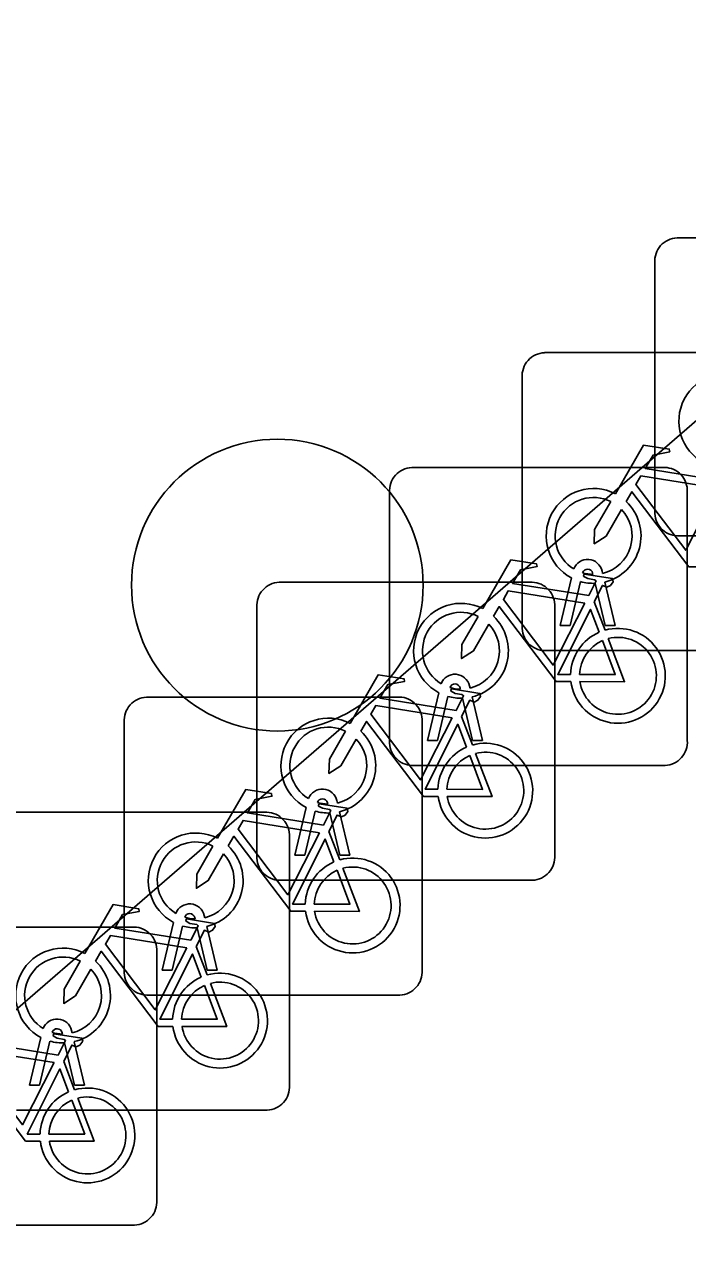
# Model space of a CAD drawing. Extents: x 157466 to 158888, y 383063 to 384677.
# Drawn here: x 157997.401 to 157999.626, y 383889.101 to 383893.195 of the extents above; entities that cross this region are included whole.
import ezdxf

# ---------------------------------------------------------------- set-up
doc = ezdxf.new("R2010")
doc.units = 0
for name, color, linetype in [('IMGEO_Boom', 7, 'Continuous'), ('IMGEO_Fietsenrek', 7, 'Continuous'), ('IMGEO_Parkeervlak_halfverhard', 7, 'Continuous')]:
    doc.layers.add(name, color=color, linetype=linetype)

msp = doc.modelspace()

# ---------------------------------------------------------------- linework, layer by layer
at = {"layer": 'IMGEO_Boom'}
msp.add_circle((157998.25, 383891.315), 0.4892, dxfattribs=at)
at = {"layer": 'IMGEO_Fietsenrek'}
for p, q in [((157999.5909, 383892.4795), (158000.4318, 383892.4795)), ((158000.4318, 383892.4795), (157999.5909, 383892.4795)), ((157999.5165, 383891.5549), (157999.5165, 383892.3958)), ((157999.5165, 383892.3958), (157999.5165, 383891.5549)), ((157999.1459, 383892.0945), (157999.9868, 383892.0945)), ((157999.9868, 383892.0945), (157999.1459, 383892.0945)), ((157999.0715, 383891.1699), (157999.0715, 383892.0108)), ((157999.0715, 383892.0108), (157999.0715, 383891.1699)), ((157998.7009, 383891.7095), (157999.5418, 383891.7095)), ((157999.5418, 383891.7095), (157998.7009, 383891.7095)), ((157998.6265, 383890.7849), (157998.6265, 383891.6258)), ((157998.6265, 383891.6258), (157998.6265, 383890.7849)), ((157999.6255, 383891.6351), (157999.6255, 383890.7942)), ((157999.6255, 383890.7942), (157999.6255, 383891.6351)), ((158000.4411, 383891.4805), (157999.6002, 383891.4805)), ((157999.6002, 383891.4805), (158000.4411, 383891.4805)), ((157999.1985, 383891.1793), (157999.2368, 383891.3393)), ((157999.3089, 383891.3509), (157999.3079, 383891.3552)), ((157999.3396, 383891.3624), (157999.3414, 383891.3545)), ((157998.2559, 383891.3245), (157999.0968, 383891.3245)), ((157999.0968, 383891.3245), (157998.2559, 383891.3245)), ((157999.2672, 383891.3271), (157999.2319, 383891.1793)), ((157999.35, 383891.1793), (157999.3161, 383891.321)), ((157999.3484, 383891.3253), (157999.3834, 383891.1793)), ((157999.3132, 383891.2592), (157999.3495, 383891.164)), ((157998.1815, 383890.3999), (157998.1815, 383891.2408)), ((157998.1815, 383891.2408), (157998.1815, 383890.3999)), ((157999.1805, 383891.2501), (157999.1805, 383890.4092)), ((157999.1805, 383890.4092), (157999.1805, 383891.2501)), ((157999.2319, 383891.1793), (157999.1985, 383891.1793)), ((157999.3834, 383891.1793), (157999.35, 383891.1793)), ((157999.9961, 383891.0955), (157999.1552, 383891.0955)), ((157999.1552, 383891.0955), (157999.9961, 383891.0955)), ((157998.8639, 383890.9659), (157998.8629, 383890.9702)), ((157998.8946, 383890.9774), (157998.8964, 383890.9695)), ((157997.8109, 383890.9395), (157998.6518, 383890.9395)), ((157998.6518, 383890.9395), (157997.8109, 383890.9395)), ((157998.7535, 383890.7943), (157998.7918, 383890.9543)), ((157998.8222, 383890.9421), (157998.7869, 383890.7943)), ((157998.905, 383890.7943), (157998.8711, 383890.936)), ((157998.9034, 383890.9403), (157998.9384, 383890.7943)), ((157997.7365, 383890.0149), (157997.7365, 383890.8558)), ((157997.7365, 383890.8558), (157997.7365, 383890.0149)), ((157998.7355, 383890.8651), (157998.7355, 383890.0242)), ((157998.7355, 383890.0242), (157998.7355, 383890.8651)), ((157998.8682, 383890.8742), (157998.9045, 383890.779)), ((157998.7869, 383890.7943), (157998.7535, 383890.7943)), ((157998.9384, 383890.7943), (157998.905, 383890.7943)), ((157999.5511, 383890.7105), (157998.7102, 383890.7105)), ((157998.7102, 383890.7105), (157999.5511, 383890.7105)), ((157998.3085, 383890.4093), (157998.3468, 383890.5693)), ((157998.3772, 383890.5571), (157998.3419, 383890.4093)), ((157998.4189, 383890.5809), (157998.4179, 383890.5852)), ((157998.4496, 383890.5924), (157998.4514, 383890.5845)), ((157997.3659, 383890.5535), (157998.2068, 383890.5535)), ((157998.2068, 383890.5535), (157997.3659, 383890.5535)), ((157998.46, 383890.4093), (157998.4261, 383890.551)), ((157998.4584, 383890.5553), (157998.4934, 383890.4093)), ((157998.2905, 383890.4791), (157998.2905, 383889.6382)), ((157998.2905, 383889.6382), (157998.2905, 383890.4791)), ((157998.4232, 383890.4892), (157998.4595, 383890.394)), ((157998.3419, 383890.4093), (157998.3085, 383890.4093)), ((157998.4934, 383890.4093), (157998.46, 383890.4093)), ((157999.1061, 383890.3255), (157998.2652, 383890.3255)), ((157998.2652, 383890.3255), (157999.1061, 383890.3255)), ((157997.9739, 383890.1959), (157997.9729, 383890.2002)), ((157998.0046, 383890.2074), (157998.0064, 383890.1995)), ((157996.9209, 383890.1685), (157997.7618, 383890.1685)), ((157997.7618, 383890.1685), (157996.9209, 383890.1685)), ((157997.8635, 383890.0243), (157997.9018, 383890.1843)), ((157997.9322, 383890.1721), (157997.8969, 383890.0243)), ((157998.015, 383890.0243), (157997.9811, 383890.166)), ((157998.0134, 383890.1703), (157998.0484, 383890.0243)), ((157997.8455, 383890.0941), (157997.8455, 383889.2532)), ((157997.8455, 383889.2532), (157997.8455, 383890.0941)), ((157997.9782, 383890.1032), (157998.0145, 383890.008)), ((157997.8969, 383890.0243), (157997.8635, 383890.0243)), ((157998.0484, 383890.0243), (157998.015, 383890.0243)), ((157998.6611, 383889.9405), (157997.8202, 383889.9405)), ((157997.8202, 383889.9405), (157998.6611, 383889.9405)), ((157997.5596, 383889.8214), (157997.5614, 383889.8135)), ((157997.4185, 383889.6383), (157997.4568, 383889.7983)), ((157997.4872, 383889.7861), (157997.4519, 383889.6383)), ((157997.5289, 383889.8099), (157997.5279, 383889.8142)), ((157997.57, 383889.6383), (157997.5361, 383889.78)), ((157997.5684, 383889.7843), (157997.6034, 383889.6383)), ((157997.5332, 383889.7182), (157997.5695, 383889.623)), ((157997.4519, 383889.6383), (157997.4185, 383889.6383)), ((157997.6034, 383889.6383), (157997.57, 383889.6383)), ((157998.2161, 383889.5545), (157997.3752, 383889.5545)), ((157997.3752, 383889.5545), (157998.2161, 383889.5545)), ((157997.7711, 383889.1695), (157996.9302, 383889.1695)), ((157996.9302, 383889.1695), (157997.7711, 383889.1695))]:
    msp.add_line(p, q, dxfattribs=at)
for points in [[(157999.3841, 383891.6212), (157999.4788, 383891.7847), (157999.565, 383891.7709), (157999.5667, 383891.7622), (157999.5106, 383891.7513), (157999.4844, 383891.706), (157999.7396, 383891.6652)], [(157999.7267, 383891.64), (157999.4699, 383891.681), (157999.4532, 383891.6522), (157999.6202, 383891.4319), (157999.7267, 383891.64)], [(157999.6798, 383891.3765), (157999.6301, 383891.3766), (157999.4394, 383891.6283), (157999.4204, 383891.5955)], [(157999.4048, 383891.5687), (157999.3532, 383891.4795), (157999.3133, 383891.4535), (157999.3145, 383891.501), (157999.369, 383891.5952)], [(157998.9391, 383891.2362), (157999.0338, 383891.3997), (157999.12, 383891.3859), (157999.1217, 383891.3772), (157999.0656, 383891.3663), (157999.0394, 383891.321), (157999.2946, 383891.2802)], [(157999.2946, 383891.2802), (157999.3196, 383891.329), (157999.3145, 383891.333), (157999.2913, 383891.3367), (157999.2786, 383891.3442), (157999.2776, 383891.3473), (157999.2798, 383891.3519), (157999.3746, 383891.3368), (157999.3769, 383891.3265), (157999.3675, 383891.3141), (157999.3551, 383891.3077), (157999.3406, 383891.3139), (157999.3132, 383891.2592)], [(157999.2817, 383891.255), (157999.0249, 383891.296), (157999.0082, 383891.2672), (157999.1752, 383891.0469), (157999.2817, 383891.255)], [(157999.2348, 383890.9915), (157999.1851, 383890.9916), (157998.9944, 383891.2433), (157998.9754, 383891.2105)], [(157999.3297, 383891.157), (157999.3004, 383891.2338), (157999.191, 383891.0157), (157999.2337, 383891.0156)], [(157998.9598, 383891.1837), (157998.9082, 383891.0945), (157998.8683, 383891.0685), (157998.8695, 383891.116), (157998.924, 383891.2102)], [(157999.3602, 383891.1358), (157999.4152, 383890.9912), (157999.2651, 383890.9915)], [(157999.2637, 383891.0155), (157999.3836, 383891.0153), (157999.3404, 383891.1289)], [(157998.4941, 383890.8512), (157998.5888, 383891.0147), (157998.675, 383891.0009), (157998.6767, 383890.9922), (157998.6206, 383890.9813), (157998.5944, 383890.936), (157998.8496, 383890.8952)], [(157998.8496, 383890.8952), (157998.8746, 383890.944), (157998.8695, 383890.948), (157998.8463, 383890.9517), (157998.8336, 383890.9592), (157998.8326, 383890.9623), (157998.8348, 383890.9669), (157998.9296, 383890.9518), (157998.9319, 383890.9415), (157998.9225, 383890.9291), (157998.9101, 383890.9227), (157998.8956, 383890.9289), (157998.8682, 383890.8742)], [(157998.8367, 383890.87), (157998.5799, 383890.911), (157998.5632, 383890.8822), (157998.7302, 383890.6619), (157998.8367, 383890.87)], [(157998.7898, 383890.6065), (157998.7401, 383890.6066), (157998.5494, 383890.8583), (157998.5304, 383890.8255)], [(157998.8847, 383890.772), (157998.8554, 383890.8488), (157998.746, 383890.6307), (157998.7887, 383890.6306)], [(157998.5148, 383890.7987), (157998.4632, 383890.7095), (157998.4233, 383890.6835), (157998.4245, 383890.731), (157998.479, 383890.8252)], [(157998.8187, 383890.6305), (157998.9386, 383890.6303), (157998.8954, 383890.7439)], [(157998.9152, 383890.7508), (157998.9702, 383890.6062), (157998.8201, 383890.6065)], [(157998.0491, 383890.4662), (157998.1438, 383890.6297), (157998.23, 383890.6159), (157998.2317, 383890.6072), (157998.1756, 383890.5963), (157998.1494, 383890.551), (157998.4046, 383890.5102)], [(157998.4046, 383890.5102), (157998.4296, 383890.559), (157998.4245, 383890.563), (157998.4013, 383890.5667), (157998.3886, 383890.5742), (157998.3876, 383890.5773), (157998.3898, 383890.5819), (157998.4846, 383890.5668), (157998.4869, 383890.5565), (157998.4775, 383890.5441), (157998.4651, 383890.5377), (157998.4506, 383890.5439), (157998.4232, 383890.4892)], [(157998.3917, 383890.485), (157998.1349, 383890.526), (157998.1182, 383890.4972), (157998.2852, 383890.2769), (157998.3917, 383890.485)], [(157998.0698, 383890.4137), (157998.0182, 383890.3245), (157997.9783, 383890.2985), (157997.9795, 383890.346), (157998.034, 383890.4402)], [(157998.3448, 383890.2215), (157998.2951, 383890.2216), (157998.1044, 383890.4733), (157998.0854, 383890.4405)], [(157998.4397, 383890.387), (157998.4104, 383890.4638), (157998.301, 383890.2457), (157998.3437, 383890.2456)], [(157998.3737, 383890.2455), (157998.4936, 383890.2453), (157998.4504, 383890.3589)], [(157998.4702, 383890.3658), (157998.5252, 383890.2212), (157998.3751, 383890.2215)], [(157997.6041, 383890.0802), (157997.6988, 383890.2437), (157997.785, 383890.2299), (157997.7867, 383890.2212), (157997.7306, 383890.2103), (157997.7044, 383890.165), (157997.9596, 383890.1242)], [(157997.9596, 383890.1242), (157997.9846, 383890.173), (157997.9795, 383890.177), (157997.9563, 383890.1807), (157997.9436, 383890.1882), (157997.9426, 383890.1913), (157997.9448, 383890.1959), (157998.0396, 383890.1808), (157998.0419, 383890.1705), (157998.0325, 383890.1581), (157998.0201, 383890.1517), (157998.0056, 383890.1579), (157997.9782, 383890.1032)], [(157997.9467, 383890.099), (157997.6899, 383890.14), (157997.6732, 383890.1112), (157997.8402, 383889.8909), (157997.9467, 383890.099)], [(157997.8998, 383889.8355), (157997.8501, 383889.8356), (157997.6594, 383890.0873), (157997.6404, 383890.0545)], [(157997.9947, 383890.001), (157997.9654, 383890.0778), (157997.856, 383889.8597), (157997.8987, 383889.8596)], [(157997.6248, 383890.0277), (157997.5732, 383889.9385), (157997.5333, 383889.9125), (157997.5345, 383889.96), (157997.589, 383890.0542)], [(157997.9287, 383889.8595), (157998.0486, 383889.8593), (157998.0054, 383889.9729)], [(157998.0252, 383889.9798), (157998.0802, 383889.8352), (157997.9301, 383889.8355)], [(157997.1591, 383889.6952), (157997.2538, 383889.8587), (157997.34, 383889.8449), (157997.3417, 383889.8362), (157997.2856, 383889.8253), (157997.2594, 383889.78), (157997.5146, 383889.7392)], [(157997.5146, 383889.7392), (157997.5396, 383889.788), (157997.5345, 383889.792), (157997.5113, 383889.7957), (157997.4986, 383889.8032), (157997.4976, 383889.8063), (157997.4998, 383889.8109), (157997.5946, 383889.7958), (157997.5969, 383889.7855), (157997.5875, 383889.7731), (157997.5751, 383889.7667), (157997.5606, 383889.7729), (157997.5332, 383889.7182)], [(157997.5017, 383889.714), (157997.2449, 383889.755), (157997.2282, 383889.7262), (157997.3952, 383889.5059), (157997.5017, 383889.714)], [(157997.4548, 383889.4505), (157997.4051, 383889.4506), (157997.2144, 383889.7023), (157997.1954, 383889.6695)], [(157997.5497, 383889.616), (157997.5204, 383889.6928), (157997.411, 383889.4747), (157997.4537, 383889.4746)], [(157997.4837, 383889.4745), (157997.6036, 383889.4743), (157997.5604, 383889.5879)], [(157997.5802, 383889.5948), (157997.6352, 383889.4502), (157997.4851, 383889.4505)]]:
    msp.add_lwpolyline(points, dxfattribs=at)
for centre, radius, start, end in [((157999.5942, 383892.4016), 0.0779, 92.4484, 184.2845), ((157999.5942, 383892.4016), 0.0779, 92.4484, 184.2845), ((157999.1492, 383892.0166), 0.0779, 92.4484, 184.2845), ((157999.1492, 383892.0166), 0.0779, 92.4484, 184.2845), ((157999.7561, 383891.8649), 0.159, 62.6766, 242.1369), ((157998.7042, 383891.6316), 0.0779, 92.4484, 184.2845), ((157998.7042, 383891.6316), 0.0779, 92.4484, 184.2845), ((157999.5476, 383891.6318), 0.0779, 2.4484, 94.2845), ((157999.5476, 383891.6318), 0.0779, 2.4484, 94.2845), ((157999.3111, 383891.4799), 0.159, 62.6766, 242.1369), ((157999.3111, 383891.4799), 0.129, 63.3192, 238.903), ((157999.3111, 383891.4799), 0.159, 283.5766, 46.6042), ((157999.3111, 383891.4799), 0.129, 283.6043, 43.4302), ((157999.5944, 383891.5582), 0.0779, 182.4484, 274.2845), ((157999.5944, 383891.5582), 0.0779, 182.4484, 274.2845), ((157999.2909, 383891.3513), 0.0499, 12.8025, 158.6934), ((157999.2909, 383891.3513), 0.0174, 12.8025, 163.4502), ((157999.3111, 383891.4799), 0.129, 253.415, 269.0204), ((157998.2592, 383891.2466), 0.0779, 92.4484, 184.2845), ((157998.2592, 383891.2466), 0.0779, 92.4484, 184.2845), ((157999.1026, 383891.2468), 0.0779, 2.4484, 94.2845), ((157999.1026, 383891.2468), 0.0779, 2.4484, 94.2845), ((157999.3111, 383891.4799), 0.159, 253.9967, 271.7867), ((157998.8661, 383891.0949), 0.159, 62.6766, 242.1369), ((157998.8661, 383891.0949), 0.129, 63.3192, 238.903), ((157998.8661, 383891.0949), 0.129, 283.6043, 43.4302), ((157998.8661, 383891.0949), 0.159, 283.5766, 46.6042), ((157999.3927, 383891.0109), 0.159, 187.0065, 105.7708), ((157999.1494, 383891.1732), 0.0779, 182.4484, 274.2845), ((157999.1494, 383891.1732), 0.0779, 182.4484, 274.2845), ((157999.3927, 383891.0109), 0.159, 113.3408, 178.3217), ((157999.3927, 383891.0109), 0.129, 188.6715, 104.5883), ((157999.3927, 383891.0109), 0.129, 113.923, 177.9556), ((157998.8459, 383890.9663), 0.0499, 12.8025, 158.6934), ((157998.8459, 383890.9663), 0.0174, 12.8025, 163.4502), ((157998.8661, 383891.0949), 0.129, 253.415, 269.0204), ((157997.8142, 383890.8616), 0.0779, 92.4484, 184.2845), ((157997.8142, 383890.8616), 0.0779, 92.4484, 184.2845), ((157998.6576, 383890.8618), 0.0779, 2.4484, 94.2845), ((157998.6576, 383890.8618), 0.0779, 2.4484, 94.2845), ((157998.8661, 383891.0949), 0.159, 253.9967, 271.7867), ((157998.4211, 383890.7099), 0.159, 62.6766, 242.1369), ((157998.4211, 383890.7099), 0.129, 63.3192, 238.903), ((157998.4211, 383890.7099), 0.159, 283.5766, 46.6042), ((157998.4211, 383890.7099), 0.129, 283.6043, 43.4302), ((157998.7044, 383890.7882), 0.0779, 182.4484, 274.2845), ((157998.7044, 383890.7882), 0.0779, 182.4484, 274.2845), ((157998.9477, 383890.6259), 0.159, 113.3408, 178.3217), ((157998.9477, 383890.6259), 0.159, 187.0065, 105.7708), ((157999.5478, 383890.7884), 0.0779, 272.4484, 4.2845), ((157999.5478, 383890.7884), 0.0779, 272.4484, 4.2845), ((157998.9477, 383890.6259), 0.129, 113.923, 177.9556), ((157998.9477, 383890.6259), 0.129, 188.6715, 104.5883), ((157998.4009, 383890.5813), 0.0499, 12.8025, 158.6934), ((157998.4009, 383890.5813), 0.0174, 12.8025, 163.4502), ((157998.4211, 383890.7099), 0.159, 253.9967, 271.7867), ((157998.4211, 383890.7099), 0.129, 253.415, 269.0204), ((157998.2126, 383890.4758), 0.0779, 2.4484, 94.2845), ((157998.2126, 383890.4758), 0.0779, 2.4484, 94.2845), ((157997.9761, 383890.3249), 0.159, 62.6766, 242.1369), ((157997.9761, 383890.3249), 0.129, 63.3192, 238.903), ((157997.9761, 383890.3249), 0.159, 283.5766, 46.6042), ((157997.9761, 383890.3249), 0.129, 283.6043, 43.4302), ((157998.2594, 383890.4032), 0.0779, 182.4484, 274.2845), ((157998.2594, 383890.4032), 0.0779, 182.4484, 274.2845), ((157998.5027, 383890.2409), 0.159, 187.0065, 105.7708), ((157999.1028, 383890.4034), 0.0779, 272.4484, 4.2845), ((157999.1028, 383890.4034), 0.0779, 272.4484, 4.2845), ((157998.5027, 383890.2409), 0.159, 113.3408, 178.3217), ((157998.5027, 383890.2409), 0.129, 113.923, 177.9556), ((157998.5027, 383890.2409), 0.129, 188.6715, 104.5883), ((157997.9559, 383890.1963), 0.0499, 12.8025, 158.6934), ((157997.9559, 383890.1963), 0.0174, 12.8025, 163.4502), ((157997.9761, 383890.3249), 0.129, 253.415, 269.0204), ((157997.7676, 383890.0908), 0.0779, 2.4484, 94.2845), ((157997.7676, 383890.0908), 0.0779, 2.4484, 94.2845), ((157997.9761, 383890.3249), 0.159, 253.9967, 271.7867), ((157997.5311, 383889.9389), 0.159, 62.6766, 242.1369), ((157997.5311, 383889.9389), 0.129, 63.3192, 238.903), ((157997.5311, 383889.9389), 0.129, 283.6043, 43.4302), ((157997.5311, 383889.9389), 0.159, 283.5766, 46.6042), ((157998.6578, 383890.0184), 0.0779, 272.4484, 4.2845), ((157998.6578, 383890.0184), 0.0779, 272.4484, 4.2845), ((157997.8144, 383890.0182), 0.0779, 182.4484, 274.2845), ((157997.8144, 383890.0182), 0.0779, 182.4484, 274.2845), ((157998.0577, 383889.8549), 0.159, 113.3408, 178.3217), ((157998.0577, 383889.8549), 0.159, 187.0065, 105.7708), ((157998.0577, 383889.8549), 0.129, 188.6715, 104.5883), ((157998.0577, 383889.8549), 0.129, 113.923, 177.9556), ((157997.5109, 383889.8103), 0.0499, 12.8025, 158.6934), ((157997.5109, 383889.8103), 0.0174, 12.8025, 163.4502), ((157997.5311, 383889.9389), 0.159, 253.9967, 271.7867), ((157997.5311, 383889.9389), 0.129, 253.415, 269.0204), ((157997.6127, 383889.4699), 0.159, 113.3408, 178.3217), ((157997.6127, 383889.4699), 0.159, 187.0065, 105.7708), ((157998.2128, 383889.6324), 0.0779, 272.4484, 4.2845), ((157998.2128, 383889.6324), 0.0779, 272.4484, 4.2845), ((157997.6127, 383889.4699), 0.129, 113.923, 177.9556), ((157997.6127, 383889.4699), 0.129, 188.6715, 104.5883), ((157997.7678, 383889.2474), 0.0779, 272.4484, 4.2845), ((157997.7678, 383889.2474), 0.0779, 272.4484, 4.2845)]:
    msp.add_arc(centre, radius, start, end, dxfattribs=at)
at = {"layer": 'IMGEO_Parkeervlak_halfverhard'}
msp.add_lwpolyline([(158003.276, 383891.048), (158001.192, 383893.195), (158000, 383892.164), (157988.783, 383882.458), (157990.726, 383879.963)], dxfattribs=at)

doc.saveas('drawing.dxf')
